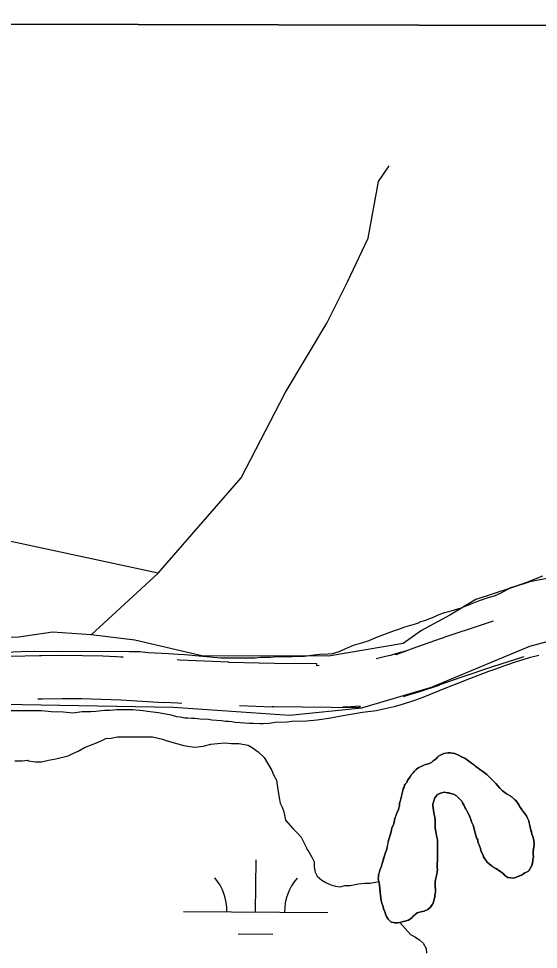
# Model space of a CAD drawing. Extents: x 3172231 to 3210228, y 940198 to 965780.
# Drawn here: x 3178131 to 3178492, y 963274 to 963919 of the extents above; entities that cross this region are included whole.
import ezdxf

# ---------------------------------------------------------------- set-up
doc = ezdxf.new("R2010")
doc.units = 0
for name, color, linetype in [('V-GRID-FRAM', 7, 'Continuous'), ('V-ROAD-CNTR', 7, 'Continuous'), ('V-SITE-VEGE', 7, 'Continuous'), ('V-TOPO-SHOR', 7, 'Continuous'), ('V-WETL-SWMP', 7, 'Continuous')]:
    doc.layers.add(name, color=color, linetype=linetype)

msp = doc.modelspace()

# ---------------------------------------------------------------- linework, layer by layer
at = {"layer": 'V-GRID-FRAM'}
msp.add_lwpolyline([(3176539.592, 963919.479), (3207827.662, 963842.116), (3207790.623, 945652.442), (3176486.679, 945729.845), (3176539.592, 963919.479)], dxfattribs=at)
at = {"layer": 'V-ROAD-CNTR'}
for points in [[(3178460.573, 963501.567), (3178450.731, 963498.475), (3178428.955, 963491.214), (3178407.357, 963483.592), (3178392.923, 963478.326), (3178392.923, 963478.698), (3178399.681, 963480.914), (3178396.224, 963479.848), (3178392.742, 963478.841), (3178389.247, 963477.893), (3178385.734, 963477.009), (3178382.205, 963476.183), (3178379.404, 963475.581)], [(3178202.385, 963476.799), (3178203.892, 963476.71), (3178189.769, 963477.296), (3178175.639, 963477.636), (3178161.507, 963477.73), (3178147.433, 963477.578), (3178145.931, 963477.548), (3178105.43, 963476.655)], [(3178339.735, 963470.76), (3178338.153, 963470.638), (3178338.153, 963471.909), (3178308.969, 963472.21), (3178277.317, 963472.885), (3178277.317, 963473.208), (3178242.977, 963474.658), (3178241.378, 963474.736)], [(3178481.776, 963476.783), (3178459.973, 963469.933), (3178438.693, 963462.838), (3178417.491, 963455.354), (3178422.923, 963457.336), (3178422.923, 963456.964), (3178408.779, 963452.326), (3178404.814, 963451.102), (3178400.834, 963449.951), (3178398.037, 963449.193)], [(3178244.637, 963444.561), (3178241.613, 963444.688), (3178231.986, 963445.159), (3178231.986, 963444.998), (3178202.386, 963446.746), (3178188.787, 963447.31), (3178175.179, 963447.638), (3178161.569, 963447.728), (3178147.901, 963447.582), (3178146.569, 963447.554), (3178144.883, 963447.517)], [(3178358.708, 963442.171), (3178356.045, 963441.932), (3178368.153, 963442.868), (3178368.153, 963441.597), (3178308.495, 963442.214), (3178307.317, 963442.239), (3178307.317, 963441.916), (3178284.601, 963442.874)]]:
    msp.add_lwpolyline(points, dxfattribs=at)
at = {"layer": 'V-SITE-VEGE'}
for p, q in [((3179645.434, 963911.799), (3177730.448, 963916.534)), ((3178483.848, 963528.589), (3178494.811, 963532.971)), ((3178466.037, 963521.214), (3178472.656, 963524.892)), ((3178472.656, 963524.892), (3178476.768, 963526.049)), ((3178476.768, 963526.049), (3178483.848, 963528.589)), ((3178450.961, 963515.903), (3178457.13, 963517.982)), ((3178457.13, 963517.982), (3178461.47, 963519.139)), ((3178461.47, 963519.139), (3178466.037, 963521.214)), ((3178431.319, 963508.75), (3178438.401, 963510.83)), ((3178438.401, 963510.83), (3178450.961, 963515.903)), ((3178413.733, 963502.288), (3178415.787, 963503.21)), ((3178415.787, 963503.21), (3178419.67, 963504.594)), ((3178419.67, 963504.594), (3178421.953, 963505.745)), ((3178421.953, 963505.745), (3178426.752, 963507.591)), ((3178426.752, 963507.591), (3178431.319, 963508.75)), ((3178395.686, 963496.284), (3178398.655, 963497.437)), ((3178398.655, 963497.437), (3178408.25, 963500.212)), ((3178408.25, 963500.212), (3178410.304, 963501.363)), ((3178410.304, 963501.363), (3178413.733, 963502.288)), ((3178374.444, 963488.21), (3178379.24, 963490.283)), ((3178379.24, 963490.283), (3178392.03, 963495.128)), ((3178392.03, 963495.128), (3178395.686, 963496.284)), ((3178356.174, 963481.747), (3178363.708, 963484.972)), ((3178363.708, 963484.972), (3178370.104, 963486.824)), ((3178370.104, 963486.824), (3178374.444, 963488.21)), ((3178110.123, 963479.56), (3178132.987, 963480.553)), ((3178132.987, 963480.553), (3178142.133, 963480.811)), ((3178142.133, 963480.811), (3178148.308, 963480.602)), ((3178148.308, 963480.602), (3178203.649, 963480.782)), ((3178203.649, 963480.782), (3178207.995, 963480.571)), ((3178207.995, 963480.571), (3178215.54, 963480.596)), ((3178215.54, 963480.596), (3178221.26, 963479.928)), ((3178221.26, 963479.928), (3178235.667, 963479.289)), ((3178235.667, 963479.289), (3178242.074, 963478.626)), ((3178242.074, 963478.626), (3178246.647, 963478.413)), ((3178246.647, 963478.413), (3178271.579, 963476.207)), ((3178321.2, 963477.057), (3178329.66, 963477.315)), ((3178329.66, 963477.315), (3178336.06, 963478.247)), ((3178336.06, 963478.247), (3178340.404, 963478.722)), ((3178340.404, 963478.722), (3178346.12, 963478.97)), ((3178346.12, 963478.97), (3178349.321, 963479.207)), ((3178349.321, 963479.207), (3178354.345, 963480.825)), ((3178354.345, 963480.825), (3178356.174, 963481.747)), ((3178271.579, 963476.207), (3178295.362, 963476.287)), ((3178295.362, 963476.287), (3178299.25, 963476.526)), ((3178299.25, 963476.526), (3178306.11, 963476.547)), ((3178306.11, 963476.547), (3178310.225, 963477.02)), ((3178310.225, 963477.02), (3178321.2, 963477.057))]:
    msp.add_line(p, q, dxfattribs=at)
for points in [[(3178492.249, 963477.849), (3178485.394, 963476.227), (3178475.799, 963473.221), (3178469.631, 963471.144), (3178462.094, 963468.375), (3178457.298, 963466.758), (3178444.051, 963461.685), (3178435.374, 963458.226), (3178429.205, 963455.917), (3178410.481, 963448.307), (3178405.225, 963446.464), (3178397.459, 963443.922), (3178391.748, 963442.302), (3178379.408, 963439.517), (3178369.807, 963438.342), (3178353.808, 963435.544), (3178347.867, 963434.381), (3178338.497, 963432.98), (3178331.182, 963432.269), (3178320.893, 963432.005), (3178317.692, 963431.538), (3178309.232, 963431.28), (3178305.117, 963430.582), (3178301.003, 963430.34), (3178298.715, 963430.332), (3178294.369, 963430.547), (3178291.627, 963430.539), (3178284.991, 963431.202), (3178281.561, 963431.419), (3178279.273, 963431.87), (3178276.986, 963432.091), (3178274.928, 963432.083), (3178272.181, 963432.531), (3178265.32, 963432.966), (3178263.033, 963433.416), (3178257.315, 963433.627), (3178253.655, 963434.071), (3178251.367, 963434.063), (3178248.85, 963434.284), (3178246.792, 963434.276), (3178243.362, 963434.952), (3178241.072, 963435.173), (3178237.183, 963436.531), (3178228.485, 963438.104), (3178220.709, 963438.993), (3178217.733, 963439.441), (3178210.643, 963440.105), (3178199.666, 963440.068), (3178194.867, 963439.595), (3178190.978, 963439.581), (3178185.035, 963438.876), (3178181.604, 963438.636), (3178175.432, 963438.616), (3178169.03, 963437.907)], [(3178169.03, 963437.907), (3178162.625, 963438.573), (3178153.936, 963438.774), (3178147.53, 963439.437), (3178112.542, 963439.322)], [(3178436.984, 963408.516), (3178433.854, 963409.758), (3178431.978, 963409.958), (3178430.725, 963410.372), (3178429.269, 963410.368), (3178426.353, 963409.942), (3178425.312, 963409.313), (3178422.816, 963408.263), (3178421.984, 963407.218), (3178420.946, 963406.174), (3178418.865, 963404.707), (3178417.829, 963403.663), (3178415.537, 963402.614), (3178413.456, 963402.19), (3178410.96, 963401.14), (3178408.461, 963399.882), (3178407.007, 963398.627), (3178405.969, 963397.582), (3178404.93, 963396.329), (3178403.892, 963395.282), (3178402.856, 963393.613), (3178402.026, 963392.569), (3178401.197, 963391.106), (3178400.576, 963389.646), (3178399.538, 963388.602), (3178398.916, 963387.764), (3178398.711, 963386.515), (3178398.09, 963385.261), (3178396.034, 963376.502), (3178395.62, 963375.46), (3178395.626, 963373.377), (3178395.006, 963372.332), (3178394.801, 963370.872), (3178393.767, 963368.785), (3178392.321, 963364.822), (3178391.911, 963362.32), (3178391.293, 963360.442), (3178390.257, 963358.355), (3178389.849, 963355.436), (3178387.787, 963348.762), (3178386.556, 963342.712), (3178385.726, 963341.254), (3178383.459, 963333.535), (3178383.048, 963331.657), (3178382.015, 963328.946), (3178380.983, 963325.609), (3178380.987, 963324.149), (3178380.783, 963323.107), (3178381.63, 963318.525), (3178382.28, 963311.441), (3178382.912, 963307.902), (3178383.338, 963306.028), (3178383.969, 963304.154), (3178384.602, 963301.656), (3178385.651, 963299.575), (3178385.864, 963298.326), (3178386.494, 963296.87), (3178387.75, 963294.998), (3178389.841, 963292.919), (3178391.299, 963292.716), (3178392.341, 963292.303), (3178394.215, 963292.309), (3178395.884, 963292.522)], [(3178395.884, 963292.522), (3178399.215, 963293.575), (3178401.713, 963294.207), (3178402.753, 963295.045), (3178403.794, 963295.674), (3178406.077, 963297.974), (3178407.74, 963299.229), (3178410.448, 963300.069), (3178412.737, 963300.495), (3178415.236, 963301.545), (3178417.106, 963303.219), (3178418.974, 963305.932), (3178420, 963310.52), (3178419.998, 963311.562), (3178420.407, 963313.649), (3178420.182, 963318.65), (3178420.383, 963321.149), (3178421.409, 963326.154), (3178421.816, 963329.281), (3178421.603, 963330.74), (3178421.595, 963332.822), (3178422.005, 963335.743), (3178421.958, 963349.913), (3178421.327, 963351.785), (3178420.266, 963358.033), (3178420.247, 963363.868), (3178420.032, 963365.535), (3178419.398, 963368.656), (3178418.757, 963373.657), (3178418.754, 963374.7), (3178419.989, 963379.081), (3178421.857, 963381.378), (3178424.563, 963382.638), (3178426.645, 963383.06), (3178432.902, 963381.622), (3178434.989, 963380.588), (3178437.916, 963377.678), (3178438.962, 963376.43), (3178439.382, 963375.181), (3178440.22, 963373.938), (3178443.994, 963366.653), (3178445.045, 963364.157), (3178445.467, 963362.49), (3178446.515, 963360.2), (3178448.203, 963353.958), (3178449.044, 963351.248), (3178449.882, 963350.001), (3178449.886, 963348.543), (3178451.776, 963343.964), (3178451.989, 963342.507), (3178452.62, 963340.84), (3178453.667, 963339.384), (3178453.88, 963338.137), (3178456.391, 963334.393), (3178459.108, 963332.11), (3178464.955, 963328.376), (3178467.671, 963326.302), (3178468.507, 963325.261), (3178470.596, 963323.809), (3178474.556, 963323.406), (3178476.012, 963323.828), (3178480.176, 963325.509), (3178481.632, 963326.347), (3178482.464, 963327.182), (3178483.713, 963327.602), (3178485.167, 963328.442), (3178486.205, 963330.111), (3178487.24, 963332.2), (3178488.065, 963335.327), (3178488.063, 963336.576), (3178488.473, 963337.83), (3178488.257, 963340.121), (3178488.249, 963342.204), (3178488.862, 963346.583), (3178488.642, 963349.708), (3178488.01, 963352.207), (3178487.381, 963353.872), (3178486.326, 963357.62), (3178485.265, 963363.034), (3178484.008, 963365.531), (3178483.59, 963366.569), (3178478.984, 963372.808), (3178478.564, 963373.85), (3178477.936, 963374.888), (3178476.26, 963377.176), (3178475.425, 963377.799), (3178473.545, 963379.666), (3178469.787, 963381.948), (3178466.862, 963384.022), (3178465.191, 963385.683), (3178462.26, 963389.009), (3178460.38, 963390.877), (3178458.287, 963393.165), (3178455.989, 963395.241), (3178453.274, 963397.314), (3178451.185, 963398.768), (3178443.664, 963404.578), (3178441.786, 963405.823), (3178440.742, 963406.653), (3178439.073, 963407.273), (3178436.984, 963408.516)]]:
    msp.add_lwpolyline(points, dxfattribs=at)
at = {"layer": 'V-TOPO-SHOR'}
for points in [[(3178181.68, 963492.132), (3178228.313, 963534.964), (3178285.739, 963601.034), (3178316.307, 963660.011), (3178345.058, 963708.256), (3178359.444, 963736.852), (3178373.835, 963767.238), (3178381.091, 963806.589), (3178388.275, 963817.308)], [(3178228.313, 963534.964), (3178076.287, 963567.551), (3177985.09, 963594.619), (3177943.985, 963616.194), (3177906.547, 963673.551), (3177872.658, 963718.372), (3177838.755, 963757.824), (3177826.269, 963773.961), (3177811.997, 963791.891), (3177801.287, 963802.654), (3177797.717, 963806.242)], [(3178682.857, 963540.999), (3178661.362, 963532.104), (3178625.576, 963533.982), (3178596.958, 963539.421), (3178575.489, 963541.264), (3178557.598, 963543.098), (3178485.984, 963528.959), (3178448.374, 963516.525), (3178430.453, 963505.833), (3178410.742, 963495.145), (3178398.193, 963486.228), (3178346.276, 963477.409), (3178258.592, 963477.626), (3178212.092, 963488.478), (3178181.68, 963492.132), (3178154.842, 963493.988), (3178131.57, 963490.467), (3178009.872, 963485.399), (3177848.784, 963471.481), (3177773.591, 963457.351), (3177730.648, 963459.247), (3177700.222, 963457.533)], [(3177564.222, 963457.869), (3177655.405, 963425.433), (3177725.173, 963416.313), (3177807.493, 963417.899), (3177873.722, 963424.893), (3177927.424, 963431.918), (3177981.126, 963438.943), (3178007.977, 963442.456), (3178120.718, 963443.967), (3178238.819, 963441.885), (3178319.332, 963436.318), (3178369.451, 963441.562), (3178417.802, 963455.758), (3178485.873, 963484.222), (3178544.966, 963500.181), (3178586.137, 963505.448), (3178639.813, 963501.736), (3178689.869, 963481.928), (3178739.922, 963460.33), (3178770.29, 963438.782), (3178827.473, 963406.429), (3178898.981, 963377.621), (3178897.139, 963356.151)], [(3178389.849, 963355.436), (3178390.257, 963358.355), (3178391.293, 963360.442), (3178391.911, 963362.32), (3178392.114, 963363.78), (3178392.321, 963364.822), (3178393.353, 963367.534), (3178393.767, 963368.785), (3178394.801, 963370.872), (3178395.006, 963372.332), (3178395.626, 963373.377), (3178395.622, 963374.417), (3178395.62, 963375.46), (3178396.034, 963376.502), (3178397.06, 963381.092), (3178398.09, 963385.055), (3178398.09, 963385.261), (3178398.711, 963386.515), (3178398.916, 963387.764), (3178399.538, 963388.602), (3178400.576, 963389.646), (3178401.197, 963391.106), (3178402.026, 963392.569), (3178402.856, 963393.613), (3178403.892, 963395.282), (3178404.93, 963396.329), (3178405.969, 963397.582), (3178406.591, 963398.209), (3178407.007, 963398.627), (3178408.461, 963399.882), (3178409.711, 963400.511), (3178410.96, 963401.14), (3178412.416, 963401.77), (3178413.456, 963402.19), (3178415.539, 963402.614), (3178416.58, 963403.034), (3178417.829, 963403.663), (3178418.865, 963404.707), (3178420.946, 963406.174), (3178421.984, 963407.218), (3178422.814, 963408.263), (3178423.854, 963408.682), (3178425.312, 963409.313), (3178426.353, 963409.942), (3178427.393, 963410.153), (3178429.269, 963410.368), (3178430.725, 963410.372), (3178431.978, 963409.96), (3178433.854, 963409.758), (3178436.984, 963408.516), (3178438.028, 963407.896), (3178439.073, 963407.273), (3178440.742, 963406.653), (3178441.786, 963405.823), (3178443.664, 963404.578), (3178446.171, 963402.71), (3178447.216, 963401.881), (3178448.471, 963400.843), (3178450.14, 963399.597), (3178451.185, 963398.768), (3178453.274, 963397.316), (3178455.989, 963395.241), (3178458.287, 963393.165), (3178460.38, 963390.877), (3178462.26, 963389.009), (3178465.189, 963385.683), (3178466.862, 963384.022), (3178468.533, 963382.777), (3178469.787, 963381.948), (3178471.247, 963381.118), (3178473.545, 963379.666), (3178475.425, 963377.799), (3178476.26, 963377.176), (3178477.098, 963376.136), (3178477.936, 963374.888), (3178478.564, 963373.85), (3178478.984, 963372.808), (3178480.031, 963371.353), (3178480.657, 963370.522), (3178481.286, 963369.688), (3178483.588, 963366.571), (3178484.008, 963365.531), (3178485.265, 963363.034), (3178485.478, 963361.783), (3178486.113, 963358.66), (3178486.326, 963357.62), (3178486.957, 963355.537), (3178487.381, 963353.872), (3178488.01, 963352.207), (3178488.642, 963349.708), (3178488.862, 963346.583), (3178488.659, 963344.707), (3178488.249, 963342.204), (3178488.257, 963340.121), (3178488.473, 963337.83), (3178488.061, 963336.576), (3178488.065, 963335.327), (3178487.651, 963333.867), (3178487.24, 963332.2), (3178486.205, 963330.111), (3178485.167, 963328.442)], [(3178485.167, 963328.442), (3178483.713, 963327.602), (3178482.464, 963327.182), (3178481.632, 963326.347), (3178480.176, 963325.509), (3178478.095, 963324.667), (3178476.015, 963323.828), (3178474.556, 963323.406), (3178470.596, 963323.809), (3178468.507, 963325.261), (3178467.671, 963326.302), (3178464.955, 963328.376), (3178462.449, 963330.035), (3178460.362, 963331.278), (3178459.108, 963332.11), (3178457.646, 963333.355), (3178456.393, 963334.393), (3178453.88, 963338.137), (3178453.667, 963339.384), (3178452.62, 963340.84), (3178451.989, 963342.505), (3178451.776, 963343.964), (3178450.728, 963346.46), (3178450.306, 963347.502), (3178449.886, 963348.543), (3178449.882, 963350.001), (3178449.044, 963351.248), (3178448.203, 963353.956), (3178446.515, 963360.2), (3178445.467, 963362.49), (3178445.045, 963364.157), (3178443.994, 963366.653), (3178442.526, 963369.566), (3178441.477, 963371.437), (3178440.848, 963372.687), (3178440.22, 963373.936), (3178439.382, 963375.181), (3178438.962, 963376.43), (3178437.916, 963377.678), (3178436.66, 963378.925), (3178434.989, 963380.588), (3178432.902, 963381.622), (3178429.566, 963382.445), (3178428.315, 963382.648), (3178426.645, 963383.062), (3178424.563, 963382.638), (3178421.857, 963381.378), (3178420.821, 963380.125), (3178419.989, 963379.081), (3178419.164, 963376.369), (3178418.754, 963374.7), (3178418.757, 963373.657), (3178418.97, 963372.408), (3178419.185, 963370.534), (3178419.398, 963368.658), (3178420.032, 963365.535), (3178420.247, 963363.868), (3178420.256, 963361.367), (3178420.266, 963358.033), (3178421.116, 963353.034), (3178421.327, 963351.785), (3178421.958, 963349.913), (3178421.964, 963348.453), (3178421.972, 963345.536), (3178421.98, 963343.245), (3178421.992, 963339.077), (3178421.999, 963337.41), (3178422.005, 963335.743), (3178421.595, 963332.822), (3178421.603, 963330.74), (3178421.816, 963329.281), (3178421.409, 963326.154), (3178420.997, 963324.276), (3178420.383, 963321.149), (3178420.182, 963318.648), (3178420.401, 963315.105), (3178420.407, 963313.649), (3178420.202, 963312.605), (3178419.998, 963311.562), (3178420, 963310.52), (3178419.588, 963308.644), (3178418.974, 963305.932), (3178417.935, 963304.472), (3178417.106, 963303.219), (3178415.236, 963301.545), (3178412.737, 963300.495), (3178410.448, 963300.071), (3178409.614, 963299.86), (3178407.74, 963299.229), (3178406.077, 963297.974), (3178404.623, 963296.509), (3178403.794, 963295.674), (3178402.753, 963295.045), (3178401.713, 963294.207), (3178399.215, 963293.575), (3178395.884, 963292.522)], [(3178395.884, 963292.522), (3178394.217, 963292.309), (3178392.341, 963292.303), (3178391.299, 963292.716), (3178389.841, 963292.919), (3178387.75, 963294.998), (3178386.492, 963296.87), (3178385.864, 963298.326), (3178385.651, 963299.575), (3178384.602, 963301.656), (3178383.969, 963304.154), (3178383.338, 963306.028), (3178382.914, 963307.902), (3178382.28, 963311.441), (3178382.065, 963313.524), (3178381.63, 963318.525), (3178381.206, 963321.026), (3178380.783, 963323.107), (3178380.987, 963324.149), (3178380.983, 963325.609), (3178381.604, 963327.485), (3178382.015, 963328.946), (3178383.048, 963331.657), (3178383.459, 963333.535), (3178384.696, 963337.707), (3178385.11, 963338.958), (3178385.726, 963341.254), (3178386.556, 963342.714), (3178386.965, 963344.799), (3178387.582, 963347.72), (3178387.787, 963348.762), (3178389.849, 963355.436)]]:
    msp.add_lwpolyline(points, dxfattribs=at)
at = {"layer": 'V-WETL-SWMP'}
for p, q in [((3178189.056, 963418.894), (3178191.918, 963420.132)), ((3178191.918, 963420.132), (3178195.602, 963420.553)), ((3178195.602, 963420.553), (3178200.104, 963421.386)), ((3178200.104, 963421.386), (3178204.198, 963421.399)), ((3178204.198, 963421.399), (3178207.474, 963421.41)), ((3178207.474, 963421.41), (3178215.254, 963421.434)), ((3178215.254, 963421.434), (3178218.939, 963421.446)), ((3178218.939, 963421.446), (3178224.262, 963421.463)), ((3178224.262, 963421.463), (3178231.228, 963419.847)), ((3178231.228, 963419.847), (3178234.508, 963418.629)), ((3178172.701, 963411.472), (3178177.197, 963413.943)), ((3178177.197, 963413.943), (3178185.376, 963417.244)), ((3178185.376, 963417.244), (3178189.056, 963418.894)), ((3178234.508, 963418.629), (3178241.884, 963416.606)), ((3178241.884, 963416.606), (3178245.983, 963415.39)), ((3178245.983, 963415.39), (3178250.08, 963414.584)), ((3178250.08, 963414.584), (3178253.767, 963414.187)), ((3178253.767, 963414.187), (3178259.496, 963415.024)), ((3178259.496, 963415.024), (3178264.816, 963416.269)), ((3178264.816, 963416.269), (3178269.318, 963416.693)), ((3178269.318, 963416.693), (3178274.64, 963417.119)), ((3178274.64, 963417.119), (3178279.145, 963416.724)), ((3178279.145, 963416.724), (3178284.059, 963416.74)), ((3178284.059, 963416.74), (3178290.614, 963415.532)), ((3178290.614, 963415.532), (3178293.486, 963413.904)), ((3178293.486, 963413.904), (3178297.589, 963411.05)), ((3178157.158, 963406.099), (3178165.751, 963408.174)), ((3178165.751, 963408.174), (3178169.021, 963409.822)), ((3178169.021, 963409.822), (3178172.701, 963411.472)), ((3178297.589, 963411.05), (3178301.697, 963406.969)), ((3178301.697, 963406.969), (3178307.049, 963397.978)), ((3178128.91, 963404.781), (3178133.823, 963404.796)), ((3178133.823, 963404.796), (3178137.507, 963405.218)), ((3178137.507, 963405.218), (3178138.327, 963404.811)), ((3178138.327, 963404.811), (3178143.243, 963404.007)), ((3178143.243, 963404.007), (3178147.338, 963404.02)), ((3178147.338, 963404.02), (3178152.248, 963405.264)), ((3178152.248, 963405.264), (3178157.158, 963406.099)), ((3178307.049, 963397.978), (3178308.286, 963395.115)), ((3178308.286, 963395.115), (3178310.345, 963391.437)), ((3178310.345, 963391.437), (3178311.185, 963384.888)), ((3178311.185, 963384.888), (3178312.022, 963379.158)), ((3178312.022, 963379.158), (3178312.853, 963375.476)), ((3178312.853, 963375.476), (3178314.09, 963372.613)), ((3178314.09, 963372.613), (3178315.329, 963369.341)), ((3178315.329, 963369.341), (3178316.576, 963363.613)), ((3178316.576, 963363.613), (3178321.508, 963357.896)), ((3178321.508, 963357.896), (3178324.794, 963354.631)), ((3178324.794, 963354.631), (3178327.26, 963351.772)), ((3178327.26, 963351.772), (3178330.968, 963344.414)), ((3178330.968, 963344.414), (3178331.38, 963343.596)), ((3178331.38, 963343.596), (3178332.615, 963341.553)), ((3178295.815, 963300.019), (3178296.06, 963336.018)), ((3178332.615, 963341.553), (3178334.674, 963337.874)), ((3178334.674, 963337.874), (3178336.323, 963334.604)), ((3178336.323, 963334.604), (3178336.334, 963330.919)), ((3178336.334, 963330.919), (3178337.163, 963327.646)), ((3178337.163, 963327.646), (3178338.4, 963324.783)), ((3178338.4, 963324.783), (3178341.685, 963321.927)), ((3178341.685, 963321.927), (3178344.557, 963320.299)), ((3178344.557, 963320.299), (3178347.838, 963318.671)), ((3178347.838, 963318.671), (3178351.116, 963317.863)), ((3178351.116, 963317.863), (3178354.393, 963317.464)), ((3178354.393, 963317.464), (3178357.666, 963318.293)), ((3178357.666, 963318.293), (3178361.351, 963318.305)), ((3178361.351, 963318.305), (3178367.08, 963319.552)), ((3178367.08, 963319.552), (3178371.173, 963319.974)), ((3178371.173, 963319.974), (3178375.268, 963319.987)), ((3178375.268, 963319.987), (3178381.206, 963321.025)), ((3178381.206, 963321.025), (3178381.631, 963318.525)), ((3178381.631, 963318.525), (3178382.064, 963313.525)), ((3178382.064, 963313.525), (3178382.279, 963311.442)), ((3178382.279, 963311.442), (3178382.915, 963307.902)), ((3178382.915, 963307.902), (3178383.338, 963306.028)), ((3178383.338, 963306.028), (3178383.969, 963304.154)), ((3178383.969, 963304.154), (3178384.602, 963301.655)), ((3178245.816, 963300.359), (3178345.814, 963299.679)), ((3178384.602, 963301.655), (3178385.651, 963299.575)), ((3178385.651, 963299.575), (3178385.863, 963298.325)), ((3178385.863, 963298.325), (3178386.493, 963296.869)), ((3178386.493, 963296.869), (3178387.749, 963294.997)), ((3178387.749, 963294.997), (3178389.84, 963292.92)), ((3178389.84, 963292.92), (3178391.299, 963292.716)), ((3178391.299, 963292.716), (3178392.342, 963292.303)), ((3178392.342, 963292.303), (3178394.218, 963292.309)), ((3178394.218, 963292.309), (3178395.884, 963292.522)), ((3178395.884, 963292.522), (3178403.28, 963284.356)), ((3178283.71, 963284.67), (3178307.71, 963284.507)), ((3178403.28, 963284.356), (3178406.152, 963282.728)), ((3178406.152, 963282.728), (3178409.434, 963280.691)), ((3178409.434, 963280.691), (3178411.899, 963278.242)), ((3178411.899, 963278.242), (3178413.958, 963274.563)), ((3178413.958, 963274.563), (3178414.378, 963271.289))]:
    msp.add_line(p, q, dxfattribs=at)
for centre, start, end in [((3178240.577, 963300.87), 358.838165, 40.381824), ((3178351.06, 963300.118), 138.838162, 180.381821)]:
    msp.add_arc(centre, 35.246, start, end, dxfattribs=at)

doc.saveas('drawing.dxf')
